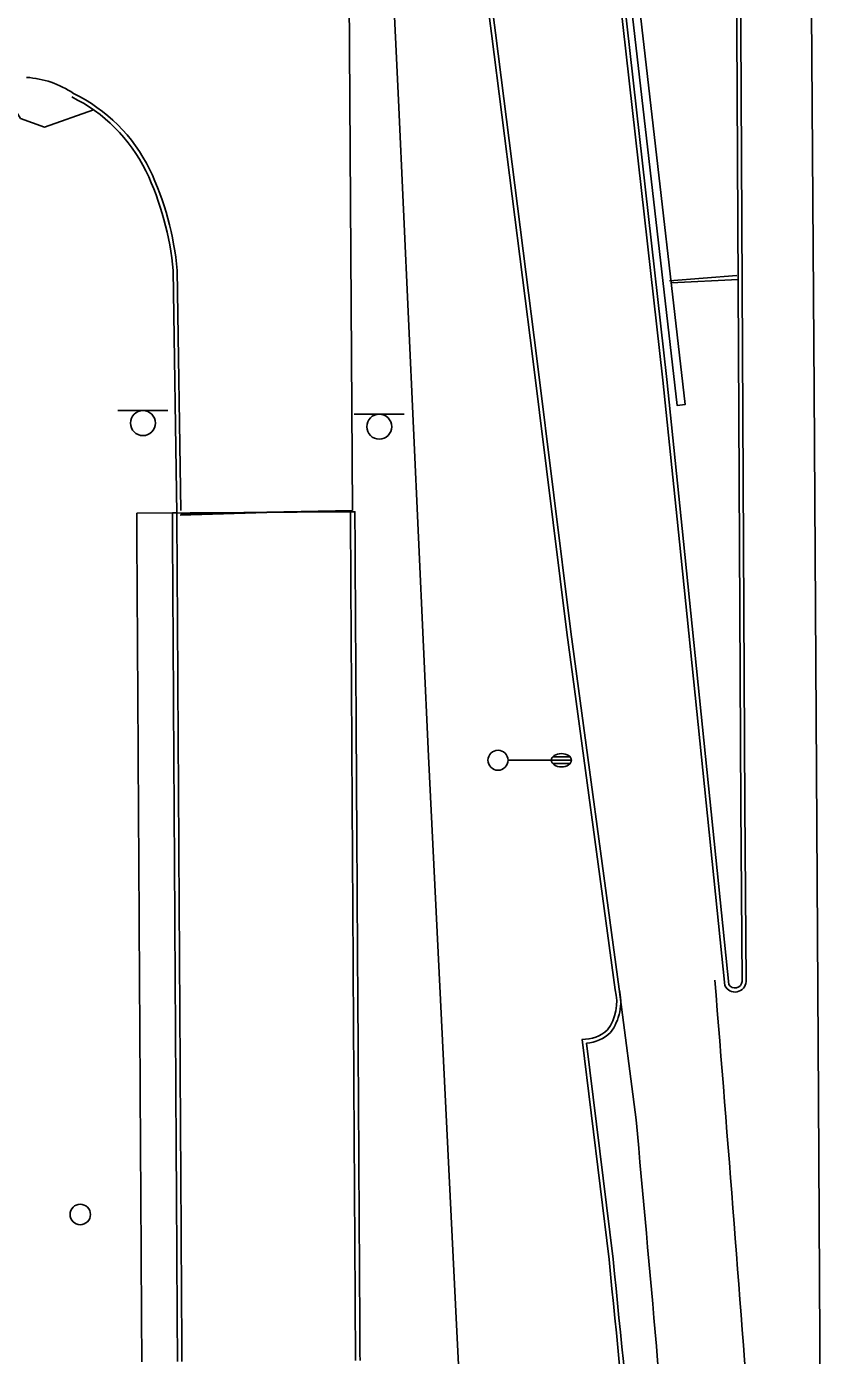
# Model space of a CAD drawing. Extents: x 2145380 to 2157287, y 139568 to 149130.
# Drawn here: x 2150647.7 to 2150767.1, y 144944.2 to 145143.3 of the extents above; entities that cross this region are included whole.
import ezdxf

# ---------------------------------------------------------------- set-up
doc = ezdxf.new("R2010")
doc.units = 0
for name, color, linetype in [('Default', 7, 'Continuous'), ('PR_PREVIOUSLY CONSTRUCTED', 7, 'Continuous'), ('TOPO_Asphalt', 7, 'Continuous'), ('TOPO_Concrete', 7, 'Continuous'), ('TOPO_Curb Back', 7, 'Continuous'), ('TOPO_Fence', 7, 'Continuous'), ('TOPO_Light Pole', 7, 'Continuous'), ('TOPO_Sign', 7, 'Continuous'), ('TOPO_Wall Freestanding', 7, 'Continuous'), ('TOPO_Water Meter', 7, 'Continuous')]:
    doc.layers.add(name, color=color, linetype=linetype)

# ---------------------------------------------------------------- blocks, each defined once
blk = doc.blocks.new('LP')
at = {"layer": 'TOPO_Light Pole'}
blk.add_line((3.81, 0), (20.32, 0), dxfattribs=at)
for points in [[(20.32, 0), (27.94, 0)], [(20.32, 0), (23.5, 0)], [(20.83, 1.27), (27.43, 1.27)], [(20.83, 1.27), (23.5, 1.27)], [(23.71, 1.27), (27.43, 1.27)], [(23.71, 0), (27.94, 0)], [(20.83, -1.27), (27.43, -1.27)], [(20.83, -1.27), (23.5, -1.27)], [(23.71, -1.27), (27.43, -1.27)]]:
    blk.add_lwpolyline(points, dxfattribs=at)
blk.add_circle((0, 0), 3.81, dxfattribs=at)
blk.add_ellipse((24.13, 0), major_axis=(3.81, 0), ratio=0.666667, dxfattribs=at)
blk = doc.blocks.new('WTRMTR')
at = {"layer": 'Default'}
blk.add_circle((0, 0), 3.89, dxfattribs=at)

msp = doc.modelspace()

# ---------------------------------------------------------------- linework, layer by layer
at = {"layer": 'PR_PREVIOUSLY CONSTRUCTED'}
msp.add_line((2150696.23, 145070.62), (2150664.2, 145070.43), dxfattribs=at)
for points in [[(2150664.97, 144943.29), (2150664.96, 144944.29), (2150664.95, 144945.29), (2150664.95, 144946.29), (2150664.94, 144947.29), (2150664.94, 144948.29), (2150664.93, 144949.29), (2150664.92, 144950.29), (2150664.92, 144951.29), (2150664.91, 144952.29), (2150664.91, 144953.29), (2150664.9, 144954.29), (2150664.89, 144955.29), (2150664.89, 144956.29), (2150664.88, 144957.29), (2150664.88, 144958.29), (2150664.87, 144959.29), (2150664.86, 144960.29), (2150664.86, 144961.21), (2150664.86, 144961.22), (2150664.86, 144961.29), (2150664.85, 144962.29), (2150664.85, 144963.29), (2150664.84, 144964.29), (2150664.83, 144965.29), (2150664.83, 144966.29), (2150664.82, 144967.29), (2150664.82, 144968.29), (2150664.81, 144969.29), (2150664.8, 144970.29), (2150664.8, 144971.29), (2150664.79, 144972.29), (2150664.79, 144973.29), (2150664.78, 144974.29), (2150664.77, 144975.29), (2150664.77, 144976.29), (2150664.76, 144977.29), (2150664.76, 144978.29), (2150664.75, 144979.29), (2150664.74, 144980.29), (2150664.74, 144981.29), (2150664.73, 144982.29), (2150664.73, 144983.29), (2150664.72, 144984.29), (2150664.71, 144985.29), (2150664.71, 144986.29), (2150664.7, 144987.29), (2150664.7, 144988.29), (2150664.69, 144989.29), (2150664.68, 144990.29), (2150664.68, 144991.29), (2150664.67, 144992.29), (2150664.67, 144993.29), (2150664.66, 144994.29), (2150664.65, 144995.29), (2150664.65, 144996.29), (2150664.64, 144997.29), (2150664.64, 144998.29), (2150664.63, 144999.29), (2150664.62, 145000.29), (2150664.62, 145001.29), (2150664.61, 145002.29), (2150664.61, 145003.29), (2150664.6, 145004.29), (2150664.59, 145005.29), (2150664.59, 145006.29), (2150664.58, 145007.29), (2150664.58, 145008.29), (2150664.57, 145009.29), (2150664.56, 145010.29), (2150664.56, 145011.29), (2150664.55, 145012.29), (2150664.55, 145013.29), (2150664.54, 145014.29), (2150664.53, 145015.29), (2150664.53, 145016.29), (2150664.52, 145017.29), (2150664.52, 145018.29), (2150664.51, 145019.29), (2150664.5, 145020.29), (2150664.5, 145021.29), (2150664.49, 145022.29), (2150664.49, 145023.29), (2150664.48, 145024.29), (2150664.47, 145025.29), (2150664.47, 145026.11), (2150664.47, 145026.29), (2150664.46, 145027.29), (2150664.46, 145028.29), (2150664.45, 145029.29), (2150664.44, 145030.29), (2150664.44, 145031.29), (2150664.43, 145032.29), (2150664.42, 145033.29), (2150664.42, 145033.94), (2150664.42, 145034.29), (2150664.41, 145035.29), (2150664.41, 145036.29), (2150664.4, 145037.29), (2150664.4, 145038.29), (2150664.39, 145039.29), (2150664.38, 145040.29), (2150664.38, 145041.29), (2150664.37, 145042.29), (2150664.37, 145043.29), (2150664.36, 145044.29), (2150664.35, 145045.29), (2150664.35, 145046.29), (2150664.34, 145047.29), (2150664.33, 145048.29), (2150664.33, 145049.29), (2150664.32, 145050.29), (2150664.32, 145051.29), (2150664.31, 145052.29), (2150664.3, 145053.29), (2150664.3, 145054.29), (2150664.29, 145055.29), (2150664.29, 145056.29), (2150664.28, 145057.29), (2150664.27, 145058.29), (2150664.27, 145059.29), (2150664.26, 145060.29), (2150664.26, 145061.29), (2150664.25, 145062.29), (2150664.24, 145063.29), (2150664.24, 145064.29), (2150664.23, 145065.29), (2150664.23, 145066.29), (2150664.22, 145067.29), (2150664.21, 145068.29), (2150664.21, 145069.29), (2150664.2, 145070.43)], [(2150670.31, 144943.32), (2150670.3, 144944.32), (2150670.29, 144945.32), (2150670.29, 144946.32), (2150670.28, 144947.32), (2150670.28, 144948.32), (2150670.27, 144949.32), (2150670.26, 144950.32), (2150670.26, 144951.32), (2150670.25, 144952.32), (2150670.25, 144953.32), (2150670.24, 144954.32), (2150670.23, 144955.32), (2150670.23, 144956.32), (2150670.22, 144957.32), (2150670.22, 144958.32), (2150670.21, 144959.32), (2150670.2, 144960.32), (2150670.2, 144961.24), (2150670.2, 144961.25), (2150670.2, 144961.32), (2150670.19, 144962.32), (2150670.19, 144963.32), (2150670.18, 144964.32), (2150670.17, 144965.32), (2150670.17, 144966.32), (2150670.16, 144967.32), (2150670.16, 144968.32), (2150670.15, 144969.32), (2150670.14, 144970.32), (2150670.14, 144971.32), (2150670.13, 144972.32), (2150670.13, 144973.32), (2150670.12, 144974.32), (2150670.11, 144975.32), (2150670.11, 144976.32), (2150670.1, 144977.32), (2150670.1, 144978.32), (2150670.09, 144979.32), (2150670.08, 144980.32), (2150670.08, 144981.32), (2150670.07, 144982.32), (2150670.07, 144983.32), (2150670.06, 144984.32), (2150670.05, 144985.32), (2150670.05, 144986.32), (2150670.04, 144987.32), (2150670.04, 144988.32), (2150670.03, 144989.32), (2150670.02, 144990.32), (2150670.02, 144991.32), (2150670.01, 144992.32), (2150670.01, 144993.32), (2150670, 144994.32), (2150669.99, 144995.32), (2150669.99, 144996.32), (2150669.98, 144997.32), (2150669.98, 144998.32), (2150669.97, 144999.32), (2150669.96, 145000.32), (2150669.96, 145001.32), (2150669.95, 145002.32), (2150669.95, 145003.32), (2150669.94, 145004.32), (2150669.93, 145005.32), (2150669.93, 145006.32), (2150669.92, 145007.32), (2150669.92, 145008.32), (2150669.91, 145009.32), (2150669.9, 145010.32), (2150669.9, 145011.32), (2150669.89, 145012.32), (2150669.89, 145013.32), (2150669.88, 145014.32), (2150669.87, 145015.32), (2150669.87, 145016.32), (2150669.86, 145017.32), (2150669.85, 145018.32), (2150669.85, 145019.32), (2150669.84, 145020.32), (2150669.84, 145021.32), (2150669.83, 145022.32), (2150669.82, 145023.32), (2150669.82, 145024.32), (2150669.81, 145025.32), (2150669.81, 145026.14), (2150669.81, 145026.32), (2150669.8, 145027.32), (2150669.79, 145028.32), (2150669.79, 145029.32), (2150669.78, 145030.32), (2150669.78, 145031.32), (2150669.77, 145032.32), (2150669.76, 145033.32), (2150669.76, 145033.97), (2150669.76, 145034.32), (2150669.75, 145035.32), (2150669.75, 145036.32), (2150669.74, 145037.32), (2150669.73, 145038.32), (2150669.73, 145039.32), (2150669.72, 145040.32), (2150669.72, 145041.32), (2150669.71, 145042.32), (2150669.71, 145043.32), (2150669.7, 145044.32), (2150669.69, 145045.32), (2150669.69, 145046.32), (2150669.68, 145047.32), (2150669.67, 145048.32), (2150669.67, 145049.32), (2150669.66, 145050.32), (2150669.66, 145051.32), (2150669.65, 145052.32), (2150669.65, 145053.32), (2150669.64, 145054.32), (2150669.63, 145055.32), (2150669.63, 145056.32), (2150669.62, 145057.32), (2150669.62, 145058.32), (2150669.61, 145059.32), (2150669.6, 145060.32), (2150669.6, 145061.32), (2150669.59, 145062.32), (2150669.58, 145063.32), (2150669.58, 145064.32), (2150669.57, 145065.32), (2150669.57, 145066.32), (2150669.56, 145067.32), (2150669.55, 145068.32), (2150669.55, 145069.32), (2150669.54, 145070.32), (2150669.54, 145070.46), (2150670.21, 145070.47)], [(2150670.97, 144943.33), (2150670.97, 144944.33), (2150670.96, 144945.33), (2150670.96, 144946.33), (2150670.95, 144947.33), (2150670.94, 144948.33), (2150670.94, 144949.33), (2150670.93, 144950.33), (2150670.93, 144951.33), (2150670.92, 144952.33), (2150670.91, 144953.33), (2150670.91, 144954.33), (2150670.9, 144955.33), (2150670.9, 144956.33), (2150670.89, 144957.33), (2150670.88, 144958.33), (2150670.88, 144959.33), (2150670.87, 144960.33), (2150670.87, 144961.25), (2150670.87, 144961.25), (2150670.87, 144961.33), (2150670.86, 144962.33), (2150670.85, 144963.33), (2150670.85, 144964.33), (2150670.84, 144965.33), (2150670.84, 144966.33), (2150670.83, 144967.33), (2150670.82, 144968.33), (2150670.82, 144969.33), (2150670.81, 144970.33), (2150670.81, 144971.33), (2150670.8, 144972.33), (2150670.79, 144973.33), (2150670.79, 144974.33), (2150670.78, 144975.33), (2150670.77, 144976.33), (2150670.77, 144977.33), (2150670.76, 144978.33), (2150670.76, 144979.33), (2150670.75, 144980.33), (2150670.74, 144981.33), (2150670.74, 144982.33), (2150670.73, 144983.33), (2150670.73, 144984.33), (2150670.72, 144985.33), (2150670.71, 144986.33), (2150670.71, 144987.33), (2150670.7, 144988.33), (2150670.7, 144989.33), (2150670.69, 144990.33), (2150670.69, 144991.33), (2150670.68, 144992.33), (2150670.67, 144993.33), (2150670.67, 144994.33), (2150670.66, 144995.33), (2150670.65, 144996.33), (2150670.65, 144997.33), (2150670.64, 144998.33), (2150670.64, 144999.33), (2150670.63, 145000.33), (2150670.62, 145001.33), (2150670.62, 145002.33), (2150670.61, 145003.33), (2150670.61, 145004.33), (2150670.6, 145005.33), (2150670.6, 145006.33), (2150670.59, 145007.33), (2150670.58, 145008.33), (2150670.58, 145009.33), (2150670.57, 145010.33), (2150670.56, 145011.33), (2150670.56, 145012.33), (2150670.55, 145013.33), (2150670.55, 145014.33), (2150670.54, 145015.33), (2150670.53, 145016.33), (2150670.53, 145017.33), (2150670.52, 145018.33), (2150670.52, 145019.33), (2150670.51, 145020.33), (2150670.5, 145021.33), (2150670.5, 145022.33), (2150670.49, 145023.33), (2150670.49, 145024.33), (2150670.48, 145025.33), (2150670.48, 145026.15), (2150670.47, 145026.33), (2150670.47, 145027.33), (2150670.46, 145028.33), (2150670.46, 145029.33), (2150670.45, 145030.33), (2150670.44, 145031.33), (2150670.44, 145032.33), (2150670.43, 145033.33), (2150670.43, 145033.98), (2150670.43, 145034.33), (2150670.42, 145035.33), (2150670.42, 145036.33), (2150670.41, 145037.33), (2150670.4, 145038.33), (2150670.4, 145039.33), (2150670.39, 145040.33), (2150670.38, 145041.33), (2150670.38, 145042.33), (2150670.37, 145043.33), (2150670.37, 145044.33), (2150670.36, 145045.33), (2150670.35, 145046.33), (2150670.35, 145047.33), (2150670.34, 145048.33), (2150670.34, 145049.33), (2150670.33, 145050.33), (2150670.32, 145051.33), (2150670.32, 145052.33), (2150670.31, 145053.33), (2150670.31, 145054.33), (2150670.3, 145055.33), (2150670.29, 145056.33), (2150670.29, 145057.33), (2150670.28, 145058.33), (2150670.28, 145059.33), (2150670.27, 145060.33), (2150670.26, 145061.33), (2150670.26, 145062.33), (2150670.25, 145063.33), (2150670.25, 145064.33), (2150670.24, 145065.33), (2150670.23, 145066.33), (2150670.23, 145067.33), (2150670.22, 145068.33), (2150670.22, 145069.33), (2150670.21, 145070.33), (2150670.21, 145070.47)], [(2150697.66, 144943.49), (2150697.65, 144944.49), (2150697.65, 144945.49), (2150697.64, 144946.49), (2150697.64, 144947.49), (2150697.63, 144948.49), (2150697.62, 144949.49), (2150697.62, 144950.49), (2150697.61, 144951.49), (2150697.61, 144952.49), (2150697.6, 144953.49), (2150697.6, 144954.49), (2150697.59, 144955.49), (2150697.58, 144956.49), (2150697.58, 144957.49), (2150697.57, 144958.49), (2150697.56, 144959.49), (2150697.56, 144960.49), (2150697.55, 144961.41), (2150697.55, 144961.41), (2150697.55, 144961.49), (2150697.55, 144962.49), (2150697.54, 144963.49), (2150697.53, 144964.49), (2150697.53, 144965.49), (2150697.52, 144966.49), (2150697.52, 144967.49), (2150697.51, 144968.49), (2150697.5, 144969.49), (2150697.5, 144970.49), (2150697.49, 144971.49), (2150697.49, 144972.49), (2150697.48, 144973.49), (2150697.47, 144974.49), (2150697.47, 144975.49), (2150697.46, 144976.49), (2150697.46, 144977.49), (2150697.45, 144978.49), (2150697.44, 144979.49), (2150697.44, 144980.49), (2150697.43, 144981.49), (2150697.43, 144982.49), (2150697.42, 144983.49), (2150697.42, 144984.49), (2150697.41, 144985.49), (2150697.4, 144986.49), (2150697.4, 144987.49), (2150697.39, 144988.49), (2150697.38, 144989.49), (2150697.38, 144990.49), (2150697.37, 144991.49), (2150697.37, 144992.49), (2150697.36, 144993.49), (2150697.35, 144994.49), (2150697.35, 144995.49), (2150697.34, 144996.49), (2150697.34, 144997.49), (2150697.33, 144998.49), (2150697.32, 144999.49), (2150697.32, 145000.49), (2150697.31, 145001.49), (2150697.31, 145002.49), (2150697.3, 145003.49), (2150697.29, 145004.49), (2150697.29, 145005.49), (2150697.28, 145006.49), (2150697.28, 145007.49), (2150697.27, 145008.49), (2150697.26, 145009.49), (2150697.26, 145010.49), (2150697.25, 145011.49), (2150697.25, 145012.49), (2150697.24, 145013.49), (2150697.23, 145014.49), (2150697.23, 145015.49), (2150697.22, 145016.49), (2150697.22, 145017.49), (2150697.21, 145018.49), (2150697.2, 145019.49), (2150697.2, 145020.49), (2150697.19, 145021.49), (2150697.19, 145022.49), (2150697.18, 145023.49), (2150697.17, 145024.49), (2150697.17, 145025.49), (2150697.16, 145026.31), (2150697.16, 145026.49), (2150697.16, 145027.49), (2150697.15, 145028.49), (2150697.14, 145029.49), (2150697.14, 145030.49), (2150697.13, 145031.49), (2150697.13, 145032.49), (2150697.12, 145033.49), (2150697.12, 145034.14), (2150697.11, 145034.49), (2150697.11, 145035.49), (2150697.1, 145036.49), (2150697.1, 145037.49), (2150697.09, 145038.49), (2150697.08, 145039.49), (2150697.08, 145040.49), (2150697.07, 145041.49), (2150697.07, 145042.49), (2150697.06, 145043.49), (2150697.05, 145044.49), (2150697.05, 145045.49), (2150697.04, 145046.49), (2150697.04, 145047.49), (2150697.03, 145048.49), (2150697.02, 145049.49), (2150697.02, 145050.49), (2150697.01, 145051.49), (2150697.01, 145052.49), (2150697, 145053.49), (2150696.99, 145054.49), (2150696.99, 145055.49), (2150696.98, 145056.49), (2150696.98, 145057.49), (2150696.97, 145058.49), (2150696.96, 145059.49), (2150696.96, 145060.49), (2150696.95, 145061.49), (2150696.95, 145062.49), (2150696.94, 145063.49), (2150696.93, 145064.49), (2150696.93, 145065.49), (2150696.92, 145066.49), (2150696.92, 145067.49), (2150696.91, 145068.49), (2150696.9, 145069.49), (2150696.9, 145070.49), (2150696.9, 145070.63), (2150696.23, 145070.62)], [(2150696.99, 144943.48), (2150696.99, 144944.48), (2150696.98, 144945.48), (2150696.97, 144946.48), (2150696.97, 144947.48), (2150696.96, 144948.48), (2150696.96, 144949.48), (2150696.95, 144950.48), (2150696.94, 144951.48), (2150696.94, 144952.48), (2150696.93, 144953.48), (2150696.93, 144954.48), (2150696.92, 144955.48), (2150696.92, 144956.48), (2150696.91, 144957.48), (2150696.9, 144958.48), (2150696.9, 144959.48), (2150696.89, 144960.48), (2150696.89, 144961.4), (2150696.89, 144961.41), (2150696.88, 144961.48), (2150696.88, 144962.48), (2150696.87, 144963.48), (2150696.87, 144964.48), (2150696.86, 144965.48), (2150696.85, 144966.48), (2150696.85, 144967.48), (2150696.84, 144968.48), (2150696.84, 144969.48), (2150696.83, 144970.48), (2150696.82, 144971.48), (2150696.82, 144972.48), (2150696.81, 144973.48), (2150696.81, 144974.48), (2150696.8, 144975.48), (2150696.79, 144976.48), (2150696.79, 144977.48), (2150696.78, 144978.48), (2150696.78, 144979.48), (2150696.77, 144980.48), (2150696.76, 144981.48), (2150696.76, 144982.48), (2150696.75, 144983.48), (2150696.75, 144984.48), (2150696.74, 144985.48), (2150696.73, 144986.48), (2150696.73, 144987.48), (2150696.72, 144988.48), (2150696.72, 144989.48), (2150696.71, 144990.48), (2150696.71, 144991.48), (2150696.7, 144992.48), (2150696.69, 144993.48), (2150696.69, 144994.48), (2150696.68, 144995.48), (2150696.67, 144996.48), (2150696.67, 144997.48), (2150696.66, 144998.48), (2150696.66, 144999.48), (2150696.65, 145000.48), (2150696.65, 145001.48), (2150696.64, 145002.48), (2150696.63, 145003.48), (2150696.63, 145004.48), (2150696.62, 145005.48), (2150696.62, 145006.48), (2150696.61, 145007.48), (2150696.6, 145008.48), (2150696.6, 145009.48), (2150696.59, 145010.48), (2150696.58, 145011.48), (2150696.58, 145012.48), (2150696.57, 145013.48), (2150696.57, 145014.48), (2150696.56, 145015.48), (2150696.55, 145016.48), (2150696.55, 145017.48), (2150696.54, 145018.48), (2150696.54, 145019.48), (2150696.53, 145020.48), (2150696.52, 145021.48), (2150696.52, 145022.48), (2150696.51, 145023.48), (2150696.51, 145024.48), (2150696.5, 145025.48), (2150696.5, 145026.3), (2150696.49, 145026.48), (2150696.49, 145027.48), (2150696.48, 145028.48), (2150696.48, 145029.48), (2150696.47, 145030.48), (2150696.46, 145031.48), (2150696.46, 145032.48), (2150696.45, 145033.48), (2150696.45, 145034.13), (2150696.45, 145034.48), (2150696.44, 145035.48), (2150696.43, 145036.48), (2150696.43, 145037.48), (2150696.42, 145038.48), (2150696.42, 145039.48), (2150696.41, 145040.48), (2150696.4, 145041.48), (2150696.4, 145042.48), (2150696.39, 145043.48), (2150696.39, 145044.48), (2150696.38, 145045.48), (2150696.37, 145046.48), (2150696.37, 145047.48), (2150696.36, 145048.48), (2150696.36, 145049.48), (2150696.35, 145050.48), (2150696.34, 145051.48), (2150696.34, 145052.48), (2150696.33, 145053.48), (2150696.33, 145054.48), (2150696.32, 145055.48), (2150696.31, 145056.48), (2150696.31, 145057.48), (2150696.3, 145058.48), (2150696.3, 145059.48), (2150696.29, 145060.48), (2150696.28, 145061.48), (2150696.28, 145062.48), (2150696.27, 145063.48), (2150696.27, 145064.48), (2150696.26, 145065.48), (2150696.25, 145066.48), (2150696.25, 145067.48), (2150696.24, 145068.48), (2150696.24, 145069.48), (2150696.23, 145070.48), (2150696.23, 145070.62)]]:
    msp.add_lwpolyline(points, dxfattribs=at)
at = {"layer": 'TOPO_Asphalt'}
for p, q in [((2150696.56, 145070.83), (2150695.17, 145274.19)), ((2150670.82, 145070.29), (2150696.56, 145070.83))]:
    msp.add_line(p, q, dxfattribs=at)
for points in [[(2150767.1, 144779.79), (2150766.9, 144883.57), (2150766.39, 144982.8), (2150765.7, 145088.81), (2150764.88, 145209.8), (2150764.6, 145262.23), (2150764.02, 145368.54), (2150763.38, 145474.93), (2150762.94, 145559.72), (2150762.77, 145587.93)], [(2150739.03, 144979.54), (2150736.5, 144999.11)]]:
    msp.add_lwpolyline(points, dxfattribs=at)
for centre, radius, start, end in [((2150646.79, 145121.53), 14.19, 56.0499, 86.3373), ((2140229.38, 144145.78), 10556.1, 3.850211, 4.644121), ((2144112.92, 144368.15), 6654.26, 4.09874, 5.271743)]:
    msp.add_arc(centre, radius, start, end, dxfattribs=at)
at = {"layer": 'TOPO_Concrete'}
msp.add_line((2150744.31, 145104.9), (2150754.35, 145105.41), dxfattribs=at)
for points in [[(2150642.89, 145135.75), (2150646.8, 145129.54), (2150650.36, 145128.21), (2150657.74, 145130.83)], [(2150754.11, 145106.03), (2150744.02, 145105.22)], [(2150696.35, 145070.7), (2150683.72, 145070.51), (2150670.72, 145070.09)]]:
    msp.add_lwpolyline(points, dxfattribs=at)
at = {"layer": 'TOPO_Curb Back'}
for points in [[(2150700.12, 145276.98), (2150709.18, 145205.3), (2150717.36, 145142.29), (2150723.55, 145093.52), (2150728.66, 145052.54), (2150735.91, 144999)], [(2150700.72, 145277.05), (2150709.77, 145205.38), (2150717.96, 145142.37), (2150724.15, 145093.6), (2150729.25, 145052.62), (2150736.5, 144999.11)], [(2150753.43, 145265.88), (2150753.81, 145200.18), (2150754.35, 145104.5), (2150754.75, 145026.66), (2150754.91, 145000.26)], [(2150754.03, 145265.88), (2150754.41, 145200.19), (2150754.95, 145104.5), (2150755.35, 145026.66), (2150755.51, 145000.25)], [(2150752.34, 144999.64), (2150745.55, 145066.1), (2150743.06, 145090.36), (2150735.72, 145155.67), (2150728.2, 145212.71), (2150721.78, 145262.23)], [(2150752.93, 144999.81), (2150746.15, 145066.17), (2150743.66, 145090.42), (2150736.32, 145155.74), (2150728.8, 145212.78), (2150722.38, 145262.31)], [(2150669.67, 145106.75), (2150670.22, 145070.33)], [(2150670.27, 145106.78), (2150670.81, 145070.81)], [(2150730.93, 144991.58), (2150734.98, 144958.6)], [(2150731.6, 144991.01), (2150735.58, 144958.67)]]:
    msp.add_lwpolyline(points, dxfattribs=at)
for centre, radius, start, end in [((2150643.78, 145110.91), 24.32, 26.2668, 63.9667), ((2150643.78, 145110.91), 24.92, 26.2557, 63.9663), ((2150625.54, 145102.71), 44.31, 5.2281, 25.3371), ((2150625.54, 145102.71), 44.91, 5.1988, 25.3439), ((2150753.85, 145000.35), 1.67, 205.2052, 356.5693), ((2150753.85, 145000.35), 1.07, 210.1136, 355.6247), ((2150728.98, 144997.22), 7.15, 323.9208, 14.3366), ((2150728.98, 144997.22), 7.75, 323.4591, 14.0749), ((2150731.02, 144997.17), 5.59, 269.029, 311.9621), ((2150731.02, 144997.17), 6.19, 275.3793, 312.5465), ((2146500.5, 144526.06), 4256.51, 4.88296, 5.8324), ((2146500.58, 144526.07), 4257.04, 4.88293, 5.8325)]:
    msp.add_arc(centre, radius, start, end, dxfattribs=at)
at = {"layer": 'TOPO_Fence'}
msp.add_lwpolyline([(2150733.08, 144353.15), (2150731.82, 144461.48), (2150729.81, 144554.28), (2150726.55, 144638.71), (2150721.83, 144744), (2150717.46, 144842.9), (2150712.1, 144948.81), (2150707.9, 145034), (2150703.43, 145132.27), (2150698.8, 145229.58)], dxfattribs=at)
at = {"layer": 'TOPO_Sign'}
for points in [[(2150661.38, 145085.77), (2150668.87, 145085.78)], [(2150665.13, 145085.77), (2150665.13, 145085.77)], [(2150696.8, 145085.24), (2150704.29, 145085.25)], [(2150700.55, 145085.24), (2150700.55, 145085.24)], [(2150663.26, 145083.9), (2150663.26, 145083.9)], [(2150667, 145083.9), (2150667, 145083.9)], [(2150698.68, 145083.37), (2150698.68, 145083.37)], [(2150702.42, 145083.37), (2150702.42, 145083.37)], [(2150665.13, 145082.03), (2150665.13, 145082.03)], [(2150700.55, 145081.51), (2150700.55, 145081.51)]]:
    msp.add_lwpolyline(points, dxfattribs=at)
for centre, start, end in [((2150665.13, 145083.9), 90, 180), ((2150665.13, 145083.9), 360, 90), ((2150700.55, 145083.37), 90, 180), ((2150700.55, 145083.37), 360, 90), ((2150665.13, 145083.9), 180, 270), ((2150665.13, 145083.9), 270, 0), ((2150700.55, 145083.37), 180, 270), ((2150700.55, 145083.37), 270, 0)]:
    msp.add_arc(centre, 1.87, start, end, dxfattribs=at)
at = {"layer": 'TOPO_Wall Freestanding'}
msp.add_lwpolyline([(2150733.45, 145263.2), (2150733.92, 145184.95), (2150745.2, 145086.54), (2150746.37, 145086.67), (2150735.1, 145185.02), (2150734.62, 145263.21)], dxfattribs=at)

# ---------------------------------------------------------------- block references
at = {"layer": 'TOPO_Light Pole', "xscale": 0.39370000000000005, "yscale": 0.3937000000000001}
msp.add_blockref('LP', (2150718.34, 145033.4), dxfattribs=at)
at = {"layer": 'TOPO_Water Meter', "xscale": 0.39370000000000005, "yscale": 0.3937000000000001}
msp.add_blockref('WTRMTR', (2150655.74, 144965.36), dxfattribs=at)

doc.saveas('drawing.dxf')
